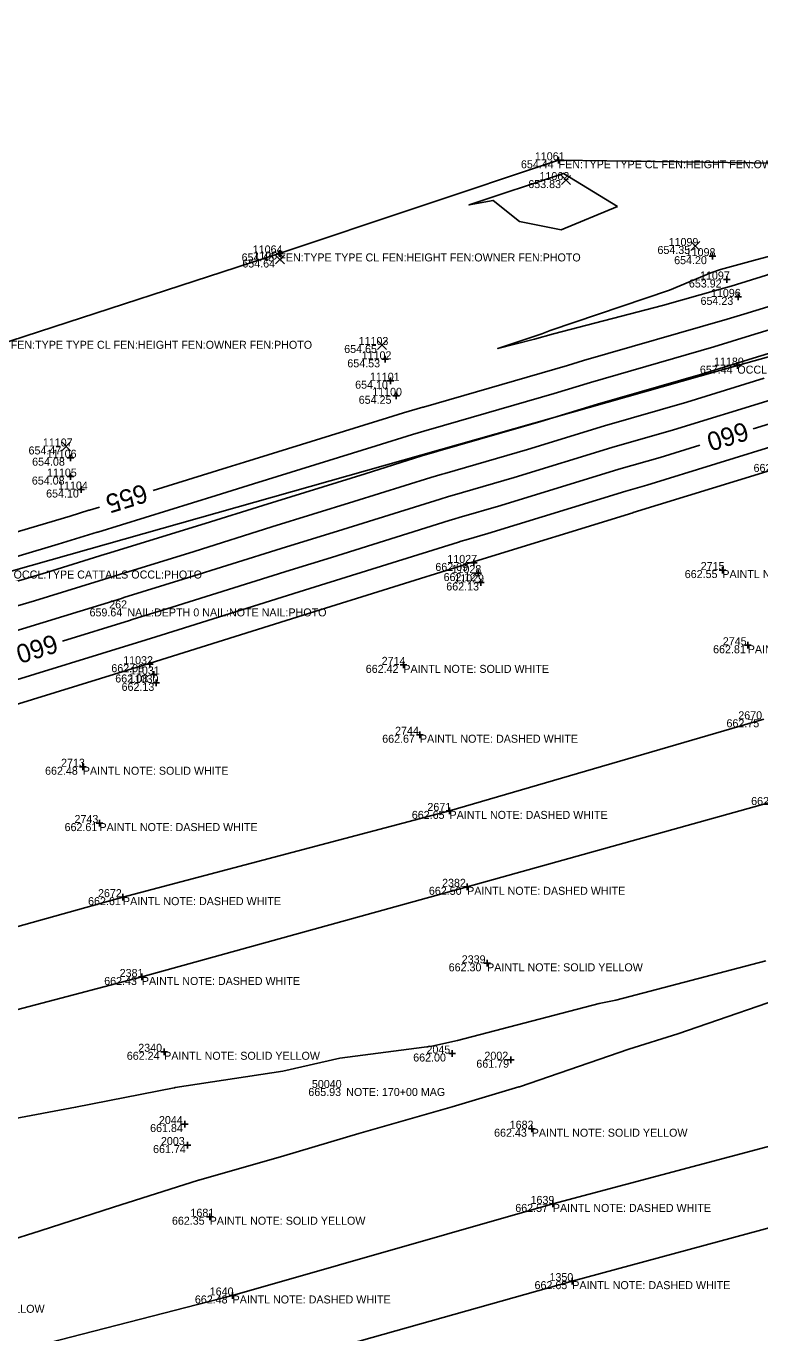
# Model space of a CAD drawing. Extents: x 2129350 to 2137777, y 657588 to 659885.
# Drawn here: x 2130646.1 to 2130756.2, y 657998.8 to 658194.8 of the extents above; entities that cross this region are included whole.
import ezdxf

# ---------------------------------------------------------------- set-up
doc = ezdxf.new("R2010")
doc.units = 0
for name, color, linetype in [('DT_X_Contour_Major', 7, 'Continuous'), ('DT_X_Contour_Minor', 7, 'Continuous'), ('DT_X_TIN_Hull', 7, 'Continuous'), ('PV_X_COP', 7, 'Continuous'), ('SV_X_Occupation_Line', 7, 'Continuous'), ('SV_X_Random_Point', 7, 'Continuous'), ('SV_X_Shot_Marker', 7, 'Continuous'), ('SV_X_Text_Comment', 7, 'Continuous'), ('SV_X_Text_Elevation', 7, 'Continuous'), ('SV_X_Text_Name', 7, 'Continuous')]:
    doc.layers.add(name, color=color, linetype=linetype)

msp = doc.modelspace()

# ---------------------------------------------------------------- linework, layer by layer
at = {"layer": 'DT_X_Contour_Major'}
for points in [[(2130850.97, 658163.03), (2130841.73, 658160.27), (2130832.92, 658158.43), (2130825.82, 658156.21), (2130808.79, 658151.11), (2130802.76, 658149.24), (2130786.79, 658144.23), (2130780.39, 658142.28), (2130762.77, 658136.75), (2130758.92, 658135.58), (2130755.18, 658134.43)], [(2130665.16, 658125.16), (2130676.26, 658128.6), (2130678.88, 658129.42), (2130700.32, 658136.06), (2130702.73, 658136.81), (2130705.65, 658137.65), (2130705.74, 658137.68), (2130727.31, 658143.89), (2130729.75, 658144.64), (2130751.29, 658150.84), (2130753.76, 658151.6), (2130760.97, 658153.79)], [(2130747.16, 658131.95), (2130741.22, 658130.12), (2130735.01, 658128.34), (2130717.35, 658122.9), (2130711.08, 658121.09), (2130710.43, 658120.89), (2130709.59, 658120.65), (2130691.95, 658115.13), (2130685.73, 658113.2), (2130668.03, 658107.66), (2130662.05, 658105.81), (2130661.64, 658105.68), (2130651.57, 658102.57)], [(2130561.04, 658095.02), (2130581.31, 658100.57), (2130583.39, 658101.2), (2130605.06, 658107.14), (2130607.47, 658107.87), (2130607.62, 658107.91), (2130628.95, 658114.23), (2130631.59, 658115.05), (2130652.73, 658121.32), (2130655.56, 658122.19), (2130655.62, 658122.21), (2130657.14, 658122.68)]]:
    msp.add_lwpolyline(points, dxfattribs=at)
at = {"layer": 'DT_X_Contour_Minor'}
for points in [[(2130734.85, 658167.77), (2130726.73, 658172.73), (2130712.56, 658168), (2130716.16, 658168.68), (2130720.15, 658165.49), (2130726.37, 658164.28), (2130734.85, 658167.77)], [(2130750.27, 658158.33), (2130755.24, 658159.68), (2130773.19, 658164.44), (2130776.11, 658165.23), (2130783.64, 658167.21), (2130776.89, 658164.59), (2130774.09, 658163.69), (2130757.18, 658157.47), (2130751.87, 658155.8), (2130750.22, 658155.36), (2130741.58, 658152.89), (2130725.21, 658148.64), (2130722.4, 658147.84), (2130716.87, 658146.48), (2130723.46, 658148.64), (2130724.74, 658149.14), (2130742.63, 658155.2), (2130748.82, 658157.81), (2130750.27, 658158.33)], [(2130632.82, 658111.72), (2130650.95, 658117.09), (2130656.78, 658118.89), (2130656.91, 658118.93), (2130674.61, 658124.41), (2130680.25, 658126.18), (2130698.65, 658131.87), (2130704.1, 658133.58), (2130706.61, 658134.3), (2130706.81, 658134.36), (2130725.32, 658139.69), (2130730.8, 658141.38), (2130749.27, 658146.69), (2130754.79, 658148.39), (2130766.3, 658151.9)], [(2130634.05, 658108.38), (2130649.17, 658112.86), (2130657.99, 658115.59), (2130658.2, 658115.65), (2130672.97, 658120.22), (2130681.62, 658122.93), (2130696.97, 658127.68), (2130705.47, 658130.35), (2130707.56, 658130.95), (2130707.88, 658131.04), (2130723.32, 658135.49), (2130731.85, 658138.12), (2130747.26, 658142.55), (2130755.82, 658145.19), (2130765.42, 658148.11)], [(2130539.61, 658076.56), (2130552.24, 658080.39), (2130563.48, 658084.06), (2130563.55, 658084.09), (2130575.91, 658087.47), (2130587.51, 658090.96), (2130599.82, 658094.34), (2130611.26, 658097.78), (2130611.34, 658097.81), (2130623.54, 658101.42), (2130635.28, 658105.05), (2130647.38, 658108.64), (2130659.21, 658112.28), (2130659.48, 658112.37), (2130671.32, 658116.03), (2130682.99, 658119.69), (2130695.3, 658123.5), (2130706.85, 658127.11), (2130708.52, 658127.59), (2130708.94, 658127.73), (2130721.33, 658131.29), (2130732.9, 658134.86), (2130745.25, 658138.41), (2130756.85, 658141.99)], [(2130757.89, 658138.78), (2130743.23, 658134.27), (2130733.96, 658131.6), (2130719.34, 658127.09), (2130710.01, 658124.41), (2130709.48, 658124.24), (2130708.22, 658123.88), (2130693.63, 658119.31), (2130684.36, 658116.44), (2130669.68, 658111.85), (2130660.77, 658109.09), (2130660.42, 658108.98), (2130645.6, 658104.41), (2130636.5, 658101.71), (2130621.73, 658097.15), (2130612.58, 658094.44), (2130612.52, 658094.42), (2130598.07, 658090.07), (2130588.88, 658087.55), (2130574.1, 658083.1), (2130564.93, 658080.59), (2130564.84, 658080.56), (2130550.4, 658075.84), (2130541, 658072.99)], [(2130759.95, 658132.37), (2130739.21, 658125.98), (2130736.06, 658125.08), (2130715.36, 658118.7), (2130712.15, 658117.77), (2130711.39, 658117.54), (2130710.96, 658117.41), (2130690.28, 658110.94), (2130687.1, 658109.96), (2130666.39, 658103.47), (2130663.34, 658102.53), (2130662.86, 658102.38), (2130642.04, 658095.96), (2130638.96, 658095.04), (2130618.13, 658088.61), (2130615.06, 658087.71), (2130615.04, 658087.7), (2130594.57, 658081.54), (2130591.63, 658080.73), (2130570.5, 658074.37), (2130567.7, 658073.6), (2130567.57, 658073.56), (2130546.73, 658066.75)], [(2130640.26, 658091.73), (2130664.07, 658099.08), (2130664.62, 658099.25), (2130664.74, 658099.28), (2130688.47, 658106.71), (2130688.61, 658106.75), (2130712.33, 658114.18), (2130712.35, 658114.19), (2130713.22, 658114.46), (2130713.36, 658114.5), (2130737.11, 658121.82), (2130737.2, 658121.84), (2130760.98, 658129.17)], [(2130757.07, 658054.6), (2130734.6, 658048.71), (2130732.06, 658048.2), (2130710.81, 658042.68), (2130706.97, 658041.84), (2130693.16, 658040.01), (2130684.64, 658038.09), (2130668.48, 658035.6), (2130668.37, 658035.57), (2130668.31, 658035.56), (2130653.56, 658032.66), (2130643.7, 658030.81), (2130624.01, 658026.89), (2130619.11, 658025.96), (2130619.09, 658025.96), (2130615.57, 658025.21), (2130594.74, 658021.41), (2130594.43, 658021.38), (2130594.26, 658021.36), (2130569.37, 658018.97), (2130555.65, 658017.51), (2130544.35, 658016.33)], [(2130580.85, 657992.86), (2130600.68, 657999.02), (2130606.99, 658001.08), (2130624.53, 658006.55), (2130624.55, 658006.56), (2130633.04, 658009.32), (2130648.23, 658014.1), (2130659.23, 658017.68), (2130671.97, 658021.7), (2130672.05, 658021.72), (2130684.8, 658025.35), (2130696.04, 658028.73), (2130710.03, 658032.7), (2130720.03, 658035.71), (2130720.11, 658035.73), (2130720.15, 658035.74), (2130736.53, 658041.35), (2130743.88, 658043.65), (2130763.35, 658050.39)]]:
    msp.add_lwpolyline(points, dxfattribs=at)
at = {"layer": 'DT_X_TIN_Hull'}
msp.add_lwpolyline([(2130783.99, 658173.92), (2130725.99, 658174.69), (2130684.1, 658160.72), (2130643.82, 658147.62), (2130600.57, 658134.21), (2130551.36, 658118.4), (2130518.75, 658107.99), (2130476.45, 658094.39), (2130448.2, 658086.06), (2130413.51, 658085.79), (2130380.56, 658076.61), (2130381.83, 658071.95), (2130335.13, 658055.3), (2130245.51, 658030.02)], dxfattribs=at)
at = {"layer": 'PV_X_COP'}
for points in [[(2130756.8, 658090.85), (2130709.64, 658077.1), (2130660.65, 658064.17), (2130611.76, 658050.53), (2130564.1, 658038.01), (2130516.21, 658024.74), (2130467.7, 658011.29), (2130419.56, 657997.56), (2130371.3, 657984.1), (2130323.4, 657971.71), (2130275.02, 657958.65), (2130226.86, 657945.08), (2130178.24, 657931.16), (2130131.49, 657919.16), (2130080.47, 657905.05), (2130033.67, 657891.71)], [(2130037.09, 657880.45), (2130085.21, 657893.8), (2130133.36, 657906.99), (2130181.98, 657920.22), (2130229.94, 657933.91), (2130277.86, 657946.56), (2130326.08, 657959.87), (2130374.09, 657973.32), (2130422.71, 657986.65), (2130470.82, 658000.08), (2130519.45, 658012.91), (2130567.41, 658026.23), (2130615.61, 658039.6), (2130663.49, 658052.2), (2130712.28, 658065.72), (2130760.53, 658079.19)], [(2130773.41, 658031.03), (2130725.14, 658018.16), (2130677.1, 658004.43), (2130628.66, 657991.98), (2130580.31, 657978.68), (2130532.19, 657965.06), (2130483.96, 657951.76), (2130435.47, 657938.65), (2130387.69, 657925.25), (2130339.28, 657912.11), (2130291.38, 657898.77), (2130243.11, 657885.29), (2130194.87, 657872.16), (2130146.33, 657859.33), (2130098.51, 657845.32), (2130049.97, 657832.8)], [(2130053.42, 657820.25), (2130101.43, 657834.24), (2130149.82, 657847.48), (2130197.82, 657860.36), (2130245.91, 657874.04), (2130294.49, 657887.16), (2130342.81, 657900.65), (2130391.01, 657913.42), (2130438.97, 657926.55), (2130486.95, 657939.82), (2130535.36, 657953.68), (2130583.74, 657966.83), (2130631.76, 657979.83), (2130680.29, 657993.15), (2130728.05, 658006.58), (2130776.44, 658019.66)]]:
    msp.add_lwpolyline(points, dxfattribs=at)
at = {"layer": 'SV_X_Occupation_Line'}
msp.add_lwpolyline([(2130087.44, 657957.79), (2130125.12, 657969.49), (2130169.35, 657981.55), (2130211.47, 657989.69), (2130262.21, 658002.55), (2130300.39, 658019.48), (2130344.82, 658026.09), (2130388.98, 658037.78), (2130435.6, 658050.49), (2130554.92, 658087.06), (2130644.25, 658113.16), (2130752.81, 658143.9), (2130803.09, 658157.94), (2130847.96, 658175.12), (2130903.78, 658194.81)], dxfattribs=at)
at = {"layer": 'SV_X_Random_Point'}
for p, q in [((2130726.45, 658171.05), (2130727.78, 658172.39)), ((2130726.45, 658172.39), (2130727.78, 658171.05)), ((2130745.84, 658161.17), (2130747.17, 658162.5)), ((2130745.84, 658162.5), (2130747.17, 658161.17)), ((2130683.55, 658159.15), (2130684.89, 658160.48)), ((2130683.55, 658160.48), (2130684.89, 658159.15)), ((2130698.84, 658146.32), (2130700.17, 658147.66)), ((2130698.84, 658147.66), (2130700.17, 658146.32)), ((2130651.48, 658131.1), (2130652.81, 658132.44)), ((2130651.48, 658132.44), (2130652.81, 658131.1))]:
    msp.add_line(p, q, dxfattribs=at)
at = {"layer": 'SV_X_Shot_Marker'}
for p, q in [((2130725.5, 658174.69), (2130726.5, 658174.69)), ((2130726, 658175.19), (2130726, 658174.19)), ((2130726, 658174.69), (2130726, 658174.69)), ((2130683.61, 658160.72), (2130684.61, 658160.72)), ((2130684.11, 658161.22), (2130684.11, 658160.22)), ((2130684.11, 658160.72), (2130684.11, 658160.72)), ((2130749.07, 658160.81), (2130749.07, 658159.81)), ((2130748.57, 658160.31), (2130749.57, 658160.31)), ((2130749.07, 658160.31), (2130749.07, 658160.31)), ((2130750.71, 658156.81), (2130751.71, 658156.81)), ((2130751.21, 658157.31), (2130751.21, 658156.31)), ((2130751.21, 658156.81), (2130751.21, 658156.81)), ((2130752.92, 658154.7), (2130752.92, 658153.7)), ((2130752.42, 658154.2), (2130753.42, 658154.2)), ((2130752.92, 658154.2), (2130752.92, 658154.2)), ((2130699.46, 658144.84), (2130700.46, 658144.84)), ((2130699.96, 658145.34), (2130699.96, 658144.34)), ((2130699.96, 658144.84), (2130699.96, 658144.84)), ((2130752.31, 658143.9), (2130753.31, 658143.9)), ((2130752.81, 658144.4), (2130752.81, 658143.4)), ((2130752.81, 658143.9), (2130752.81, 658143.9)), ((2130700.26, 658141.63), (2130701.26, 658141.63)), ((2130700.76, 658142.13), (2130700.76, 658141.13)), ((2130700.76, 658141.63), (2130700.76, 658141.63)), ((2130701.15, 658139.37), (2130702.15, 658139.37)), ((2130701.65, 658139.87), (2130701.65, 658138.87)), ((2130701.65, 658139.37), (2130701.65, 658139.37)), ((2130652.31, 658130.08), (2130653.31, 658130.08)), ((2130652.81, 658130.58), (2130652.81, 658129.58)), ((2130652.81, 658130.08), (2130652.81, 658130.08)), ((2130652.27, 658127.25), (2130653.27, 658127.25)), ((2130652.77, 658127.75), (2130652.77, 658126.75)), ((2130652.77, 658127.25), (2130652.77, 658127.25)), ((2130653.91, 658125.31), (2130654.91, 658125.31)), ((2130654.41, 658125.81), (2130654.41, 658124.81)), ((2130654.41, 658125.31), (2130654.41, 658125.31)), ((2130712.77, 658114.3), (2130713.77, 658114.3)), ((2130713.27, 658114.8), (2130713.27, 658113.8)), ((2130713.27, 658114.3), (2130713.27, 658114.3)), ((2130750.56, 658113.73), (2130750.56, 658112.73)), ((2130713.41, 658112.78), (2130714.41, 658112.78)), ((2130713.91, 658113.28), (2130713.91, 658112.28)), ((2130713.91, 658112.78), (2130713.91, 658112.78)), ((2130714.31, 658111.88), (2130714.31, 658110.88)), ((2130750.06, 658113.23), (2130751.06, 658113.23)), ((2130750.56, 658113.23), (2130750.56, 658113.23)), ((2130713.81, 658111.38), (2130714.81, 658111.38)), ((2130714.31, 658111.38), (2130714.31, 658111.38)), ((2130753.87, 658101.95), (2130754.87, 658101.95)), ((2130754.37, 658102.45), (2130754.37, 658101.45)), ((2130754.37, 658101.95), (2130754.37, 658101.95)), ((2130664.17, 658099.11), (2130665.17, 658099.11)), ((2130664.67, 658099.61), (2130664.67, 658098.61)), ((2130664.67, 658099.11), (2130664.67, 658099.11)), ((2130665.27, 658098.07), (2130665.27, 658097.07)), ((2130702.21, 658099.01), (2130703.21, 658099.01)), ((2130702.71, 658099.51), (2130702.71, 658098.51)), ((2130702.71, 658099.01), (2130702.71, 658099.01)), ((2130664.77, 658097.57), (2130665.77, 658097.57)), ((2130665.12, 658096.31), (2130666.12, 658096.31)), ((2130665.27, 658097.57), (2130665.27, 658097.57)), ((2130665.62, 658096.81), (2130665.62, 658095.81)), ((2130665.62, 658096.31), (2130665.62, 658096.31)), ((2130704.7, 658088.53), (2130705.7, 658088.53)), ((2130705.2, 658089.03), (2130705.2, 658088.03)), ((2130705.2, 658088.53), (2130705.2, 658088.53)), ((2130654.63, 658084.23), (2130654.63, 658083.23)), ((2130654.13, 658083.73), (2130655.13, 658083.73)), ((2130654.63, 658083.73), (2130654.63, 658083.73)), ((2130709.14, 658077.1), (2130710.14, 658077.1)), ((2130709.64, 658077.6), (2130709.64, 658076.6)), ((2130709.64, 658077.1), (2130709.64, 658077.1)), ((2130656.63, 658075.29), (2130657.63, 658075.29)), ((2130657.13, 658075.79), (2130657.13, 658074.79)), ((2130657.13, 658075.29), (2130657.13, 658075.29)), ((2130660.65, 658064.67), (2130660.65, 658063.67)), ((2130711.78, 658065.72), (2130712.78, 658065.72)), ((2130712.28, 658066.22), (2130712.28, 658065.22)), ((2130712.28, 658065.72), (2130712.28, 658065.72)), ((2130660.15, 658064.17), (2130661.15, 658064.17)), ((2130660.65, 658064.17), (2130660.65, 658064.17)), ((2130715.27, 658054.75), (2130715.27, 658053.75)), ((2130663.49, 658052.7), (2130663.49, 658051.7)), ((2130714.77, 658054.25), (2130715.77, 658054.25)), ((2130715.27, 658054.25), (2130715.27, 658054.25)), ((2130662.99, 658052.2), (2130663.99, 658052.2)), ((2130663.49, 658052.2), (2130663.49, 658052.2)), ((2130666.34, 658040.98), (2130667.34, 658040.98)), ((2130666.84, 658041.48), (2130666.84, 658040.48)), ((2130666.84, 658040.98), (2130666.84, 658040.98)), ((2130710.05, 658041.21), (2130710.05, 658040.21)), ((2130709.55, 658040.71), (2130710.55, 658040.71)), ((2130710.05, 658040.71), (2130710.05, 658040.71)), ((2130718.33, 658039.79), (2130719.33, 658039.79)), ((2130718.83, 658040.29), (2130718.83, 658039.29)), ((2130718.83, 658039.79), (2130718.83, 658039.79)), ((2130669.41, 658030.14), (2130670.41, 658030.14)), ((2130669.91, 658030.64), (2130669.91, 658029.64)), ((2130669.91, 658030.14), (2130669.91, 658030.14)), ((2130721.47, 658029.44), (2130722.47, 658029.44)), ((2130721.97, 658029.94), (2130721.97, 658028.94)), ((2130721.97, 658029.44), (2130721.97, 658029.44)), ((2130670.33, 658027.49), (2130670.33, 658026.49)), ((2130669.83, 658026.99), (2130670.83, 658026.99)), ((2130670.33, 658026.99), (2130670.33, 658026.99)), ((2130724.64, 658018.16), (2130725.64, 658018.16)), ((2130725.14, 658018.66), (2130725.14, 658017.66)), ((2130725.14, 658018.16), (2130725.14, 658018.16)), ((2130673.16, 658016.24), (2130674.16, 658016.24)), ((2130673.66, 658016.74), (2130673.66, 658015.74)), ((2130673.66, 658016.24), (2130673.66, 658016.24)), ((2130727.55, 658006.58), (2130728.55, 658006.58)), ((2130728.05, 658007.08), (2130728.05, 658006.08)), ((2130728.05, 658006.58), (2130728.05, 658006.58)), ((2130676.6, 658004.43), (2130677.6, 658004.43)), ((2130677.1, 658004.93), (2130677.1, 658003.93)), ((2130677.1, 658004.43), (2130677.1, 658004.43))]:
    msp.add_line(p, q, dxfattribs=at)

# ---------------------------------------------------------------- texts
at = {"layer": 'DT_X_Contour_Major'}
for s, rotation, p in [('660', 197.1251, (2130753.96, 658135.51)), ('655', 197.2016, (2130663.8, 658126.21)), ('660', 197.1269, (2130650.35, 658103.66))]:
    msp.add_text(s, height=2.8, rotation=rotation, dxfattribs=at).set_placement(p)
at = {"layer": 'SV_X_Text_Comment'}
for s, p in [('FEN:TYPE TYPE CL FEN:HEIGHT FEN:OWNER FEN:PHOTO', (2130726, 658173.49)), ('FEN:TYPE TYPE CL FEN:HEIGHT FEN:OWNER FEN:PHOTO', (2130684.11, 658159.52)), ('FEN:TYPE TYPE CL FEN:HEIGHT FEN:OWNER FEN:PHOTO', (2130643.82, 658146.42)), ('OCCL:TYPE CATTAILS OCCL:PHOTO', (2130752.81, 658142.69)), ('OCCL:TYPE CATTAILS OCCL:PHOTO', (2130644.25, 658111.96)), ('PAINTL NOTE: SOLID WHITE', (2130750.56, 658112.03)), ('NAIL:DEPTH 0 NAIL:NOTE NAIL:PHOTO', (2130661.31, 658106.28)), ('PAINTL NOTE: DASHED WHITE', (2130754.37, 658100.75)), ('PAINTL NOTE: SOLID WHITE', (2130702.71, 658097.81)), ('PAINTL NOTE: DASHED WHITE', (2130705.2, 658087.33)), ('PAINTL NOTE: SOLID WHITE', (2130654.63, 658082.53)), ('PAINTL NOTE: DASHED WHITE', (2130709.64, 658075.91)), ('PAINTL NOTE: DASHED WHITE', (2130657.13, 658074.08)), ('PAINTL NOTE: DASHED WHITE', (2130712.28, 658064.52)), ('PAINTL NOTE: DASHED WHITE', (2130660.65, 658062.97)), ('PAINTL NOTE: SOLID YELLOW', (2130715.27, 658053.05)), ('PAINTL NOTE: DASHED WHITE', (2130663.49, 658051)), ('PAINTL NOTE: SOLID YELLOW', (2130666.84, 658039.78)), ('NOTE: 170+00 MAG', (2130694.14, 658034.35)), ('PAINTL NOTE: SOLID YELLOW', (2130721.97, 658028.24)), ('PAINTL NOTE: DASHED WHITE', (2130725.14, 658016.96)), ('PAINTL NOTE: SOLID YELLOW', (2130673.66, 658015.04)), ('PAINTL NOTE: DASHED WHITE', (2130728.05, 658005.38)), ('PAINTL NOTE: DASHED WHITE', (2130677.1, 658003.23)), ('PAINTL NOTE: SOLID YELLOW', (2130625.54, 658001.83))]:
    msp.add_text(s, height=1.2, dxfattribs=at).set_placement(p)
at = {"layer": 'SV_X_Text_Elevation'}
for s, p in [('654.44', (2130720.35, 658173.49)), ('653.83', (2130721.45, 658170.52)), ('654.45', (2130678.45, 658159.52)), ('654.35', (2130740.83, 658160.64)), ('654.64', (2130678.56, 658158.61)), ('654.20', (2130743.33, 658159.11)), ('653.92', (2130745.54, 658155.61)), ('654.23', (2130747.29, 658153)), ('654.65', (2130693.84, 658145.79)), ('654.53', (2130694.31, 658143.64)), ('657.44', (2130747.19, 658142.69)), ('654.10', (2130695.48, 658140.43)), ('654.25', (2130696.02, 658138.17)), ('654.47', (2130646.49, 658130.57)), ('654.08', (2130647.03, 658128.88)), ('662.05', (2130755.24, 658127.95)), ('654.08', (2130646.99, 658126.05)), ('654.10', (2130649.13, 658124.11)), ('662.09', (2130707.51, 658113.1)), ('662.12', (2130708.75, 658111.58)), ('662.55', (2130744.92, 658112.03)), ('662.13', (2130709.15, 658110.17)), ('659.64', (2130655.64, 658106.28)), ('662.81', (2130749.17, 658100.75)), ('662.08', (2130658.91, 658097.91)), ('662.42', (2130697.07, 658097.81)), ('662.08', (2130659.5, 658096.37)), ('662.13', (2130660.45, 658095.11)), ('662.75', (2130751.18, 658089.65)), ('662.67', (2130699.54, 658087.33)), ('662.48', (2130648.97, 658082.53)), ('662.59', (2130754.88, 658077.99)), ('662.65', (2130703.98, 658075.91)), ('662.61', (2130651.9, 658074.08)), ('662.50', (2130706.54, 658064.52)), ('662.61', (2130655.42, 658062.97)), ('662.30', (2130709.51, 658053.05)), ('662.43', (2130657.84, 658051)), ('662.24', (2130661.23, 658039.78)), ('662.00', (2130704.19, 658039.52)), ('661.79', (2130713.66, 658038.59)), ('665.93', (2130688.46, 658034.35)), ('661.84', (2130664.73, 658028.94)), ('662.43', (2130716.32, 658028.24)), ('661.74', (2130665.17, 658025.79)), ('662.57', (2130719.5, 658016.96)), ('662.35', (2130668, 658015.04)), ('662.65', (2130722.39, 658005.38)), ('662.48', (2130671.44, 658003.23))]:
    msp.add_text(s, height=1.2, dxfattribs=at).set_placement(p)
at = {"layer": 'SV_X_Text_Name'}
for s, p in [('11061', (2130722.43, 658174.69)), ('11062', (2130723.13, 658171.72)), ('11099', (2130742.5, 658161.83)), ('11064', (2130680.12, 658160.72)), ('11065', (2130680.22, 658159.81)), ('11098', (2130745.06, 658160.31)), ('11097', (2130747.21, 658156.81)), ('11096', (2130748.85, 658154.2)), ('11103', (2130696, 658146.99)), ('11102', (2130696.46, 658144.84)), ('11180', (2130749.31, 658143.9)), ('11101', (2130697.69, 658141.63)), ('11100', (2130698.04, 658139.37)), ('11107', (2130648.64, 658131.77)), ('11106', (2130649.23, 658130.08)), ('11105', (2130649.26, 658127.25)), ('11104', (2130650.92, 658125.31)), ('11027', (2130709.31, 658114.3)), ('11028', (2130709.94, 658112.78)), ('2715', (2130747.31, 658113.23)), ('11029', (2130710.35, 658111.38)), ('262', (2130658.59, 658107.48)), ('2745', (2130750.63, 658101.95)), ('11032', (2130660.69, 658099.11)), ('2714', (2130699.46, 658099.01)), ('11031', (2130661.71, 658097.57)), ('11030', (2130661.52, 658096.31)), ('2670', (2130752.95, 658090.85)), ('2744', (2130701.47, 658088.53)), ('2713', (2130651.37, 658083.73)), ('2671', (2130706.32, 658077.1)), ('2743', (2130653.39, 658075.29)), ('2382', (2130708.52, 658065.72)), ('2672', (2130656.91, 658064.17)), ('2339', (2130711.47, 658054.25)), ('2381', (2130660.16, 658052.2)), ('2340', (2130662.95, 658040.98)), ('2045', (2130706.18, 658040.71)), ('2002', (2130714.87, 658039.79)), ('50040', (2130688.99, 658035.55)), ('2044', (2130666.05, 658030.14)), ('1682', (2130718.66, 658029.44)), ('2003', (2130666.35, 658026.99)), ('1639', (2130721.79, 658018.16)), ('1681', (2130670.78, 658016.24)), ('1350', (2130724.63, 658006.58)), ('1640', (2130673.67, 658004.43))]:
    msp.add_text(s, height=1.2, dxfattribs=at).set_placement(p)

doc.saveas('drawing.dxf')
